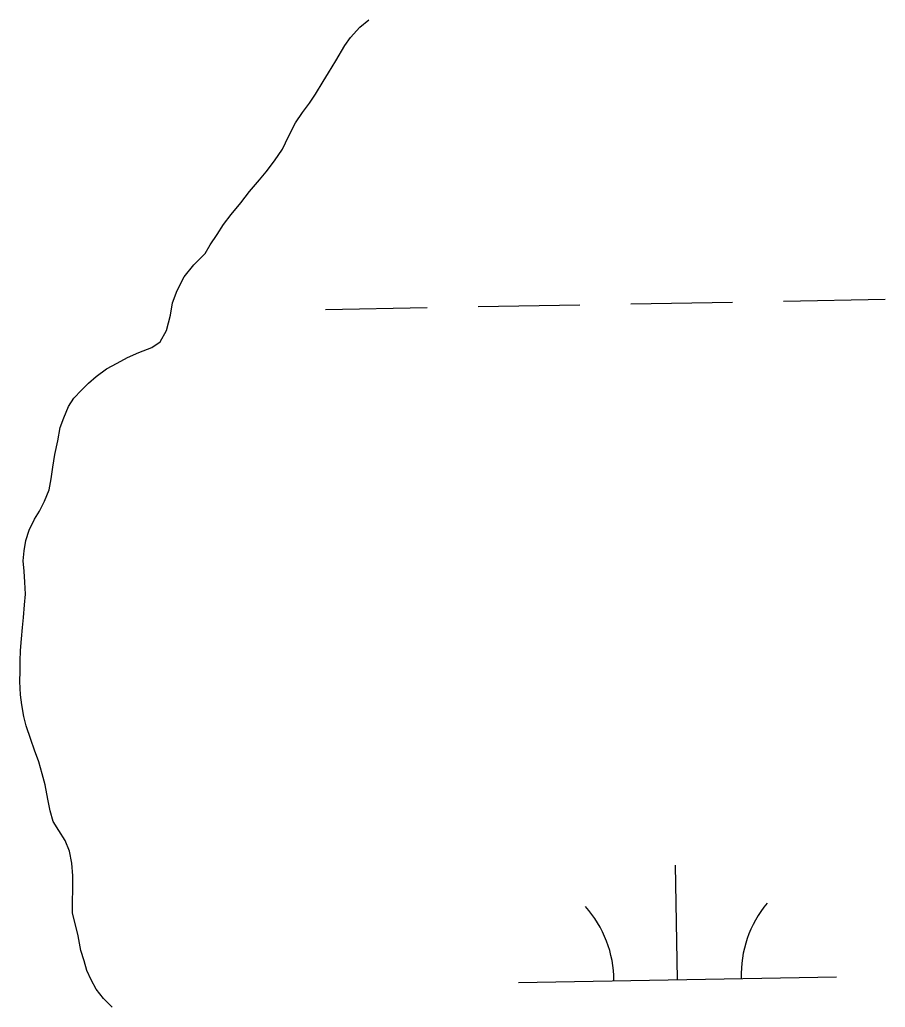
# Model space of a CAD drawing. Extents: x 3925854 to 3964121, y 224593 to 250589.
# Drawn here: x 3932525.7 to 3932797.8, y 230600.4 to 230910.7 of the extents above; entities that cross this region are included whole.
import ezdxf

# ---------------------------------------------------------------- set-up
doc = ezdxf.new("R2010")
doc.units = 0
doc.layers.add('V-WETL-SWMP', color=7, linetype='Continuous')

msp = doc.modelspace()

# ---------------------------------------------------------------- linework, layer by layer
at = {"layer": 'V-WETL-SWMP'}
for p, q in [((3932632.625, 230908.351), (3932635.414, 230910.698)), ((3932629.661, 230905.134), (3932632.625, 230908.351)), ((3932627.917, 230902.612), (3932629.661, 230905.134)), ((3932625.037, 230897.827), (3932627.917, 230902.612)), ((3932622.769, 230893.999), (3932625.037, 230897.827)), ((3932621.111, 230891.303), (3932622.769, 230893.999)), ((3932618.668, 230887.301), (3932621.111, 230891.303)), ((3932616.749, 230884.431), (3932618.668, 230887.301)), ((3932614.569, 230881.561), (3932616.749, 230884.431)), ((3932612.388, 230878.255), (3932614.569, 230881.561)), ((3932610.206, 230873.992), (3932612.388, 230878.255)), ((3932608.285, 230869.99), (3932610.206, 230873.992)), ((3932605.756, 230866.337), (3932608.285, 230869.99)), ((3932603.14, 230862.945), (3932605.756, 230866.337)), ((3932601.047, 230860.336), (3932603.14, 230862.945)), ((3932597.908, 230856.684), (3932601.047, 230860.336)), ((3932595.204, 230853.205), (3932597.908, 230856.684)), ((3932592.152, 230849.465), (3932595.204, 230853.205)), ((3932589.798, 230846.334), (3932592.152, 230849.465)), ((3932587.791, 230843.203), (3932589.798, 230846.334)), ((3932585.61, 230839.985), (3932587.791, 230843.203)), ((3932584.04, 230837.201), (3932585.61, 230839.985)), ((3932580.466, 230833.723), (3932584.04, 230837.201)), ((3932577.413, 230829.897), (3932580.466, 230833.723)), ((3932575.231, 230825.633), (3932577.413, 230829.897)), ((3932573.746, 230821.718), (3932575.231, 230825.633)), ((3932573.045, 230817.888), (3932573.746, 230821.718)), ((3932669.797, 230820.535), (3932701.792, 230821.117)), ((3932717.789, 230821.408), (3932749.784, 230821.989)), ((3932765.782, 230822.28), (3932797.776, 230822.862)), ((3932571.819, 230813.014), (3932573.045, 230817.888)), ((3932621.805, 230819.662), (3932653.8, 230820.244)), ((3932569.899, 230809.447), (3932571.819, 230813.014)), ((3932567.198, 230807.71), (3932569.899, 230809.447)), ((3932559.533, 230804.586), (3932563.104, 230806.148)), ((3932563.104, 230806.148), (3932567.198, 230807.71)), ((3932552.999, 230800.938), (3932556.309, 230802.762)), ((3932556.309, 230802.762), (3932559.533, 230804.586)), ((3932549.774, 230798.592), (3932552.999, 230800.938)), ((3932545.155, 230794.332), (3932547.334, 230796.505)), ((3932547.334, 230796.505), (3932549.774, 230798.592)), ((3932542.714, 230791.723), (3932545.155, 230794.332)), ((3932541.056, 230789.114), (3932542.714, 230791.723)), ((3932539.571, 230785.633), (3932541.056, 230789.114)), ((3932538.436, 230782.588), (3932539.571, 230785.633)), ((3932537.647, 230778.41), (3932538.436, 230782.588)), ((3932536.77, 230774.058), (3932537.647, 230778.41)), ((3932536.156, 230770.054), (3932536.77, 230774.058)), ((3932535.541, 230766.398), (3932536.156, 230770.054)), ((3932534.927, 230763.004), (3932535.541, 230766.398)), ((3932533.53, 230759.349), (3932534.927, 230763.004)), ((3932531.871, 230756.304), (3932533.53, 230759.349)), ((3932530.301, 230753.695), (3932531.871, 230756.304)), ((3932528.642, 230750.302), (3932530.301, 230753.695)), ((3932527.593, 230747.082), (3932528.642, 230750.302)), ((3932527.067, 230743.774), (3932527.593, 230747.082)), ((3932526.801, 230740.64), (3932527.067, 230743.774)), ((3932527.058, 230737.419), (3932526.801, 230740.64)), ((3932527.315, 230733.936), (3932527.058, 230737.419)), ((3932527.484, 230730.192), (3932527.315, 230733.936)), ((3932527.218, 230726.797), (3932527.484, 230730.192)), ((3932526.865, 230722.88), (3932527.218, 230726.797)), ((3932526.6, 230719.659), (3932526.865, 230722.88)), ((3932526.247, 230716.09), (3932526.6, 230719.659)), ((3932525.981, 230712.434), (3932526.247, 230716.09)), ((3932525.802, 230709.126), (3932525.981, 230712.434)), ((3932525.798, 230705.992), (3932525.802, 230709.126)), ((3932525.707, 230702.684), (3932525.798, 230705.992)), ((3932525.962, 230698.505), (3932525.707, 230702.684)), ((3932526.393, 230695.37), (3932525.962, 230698.505)), ((3932526.998, 230691.713), (3932526.393, 230695.37)), ((3932527.691, 230688.752), (3932526.998, 230691.713)), ((3932529.165, 230684.484), (3932527.691, 230688.752)), ((3932530.379, 230681.174), (3932529.165, 230684.484)), ((3932531.68, 230677.429), (3932530.379, 230681.174)), ((3932532.807, 230673.684), (3932531.68, 230677.429)), ((3932533.673, 230670.2), (3932532.807, 230673.684)), ((3932534.538, 230665.759), (3932533.673, 230670.2)), ((3932535.317, 230662.102), (3932534.538, 230665.759)), ((3932536.183, 230658.705), (3932535.317, 230662.102)), ((3932538.007, 230655.917), (3932536.183, 230658.705)), ((3932540.006, 230652.78), (3932538.007, 230655.917)), ((3932541.307, 230649.383), (3932540.006, 230652.78)), ((3932542.086, 230645.639), (3932541.307, 230649.383)), ((3932542.429, 230641.633), (3932542.086, 230645.639)), ((3932732.497, 230609.036), (3932731.842, 230645.03)), ((3932542.424, 230637.89), (3932542.429, 230641.633)), ((3932542.243, 230633.015), (3932542.424, 230637.89)), ((3932542.326, 230629.88), (3932542.243, 230633.015)), ((3932543.192, 230626.223), (3932542.326, 230629.88)), ((3932544.058, 230622.826), (3932543.192, 230626.223)), ((3932544.922, 230618.211), (3932544.058, 230622.826)), ((3932545.963, 230614.901), (3932544.922, 230618.211)), ((3932546.829, 230611.94), (3932545.963, 230614.901)), ((3932548.131, 230608.979), (3932546.829, 230611.94)), ((3932682.505, 230608.127), (3932782.489, 230609.945)), ((3932549.782, 230606.016), (3932548.131, 230608.979)), ((3932552.041, 230603.14), (3932549.782, 230606.016)), ((3932554.737, 230600.351), (3932552.041, 230603.14))]:
    msp.add_line(p, q, dxfattribs=at)
for centre, start, end in [((3932677.254, 230608.506), 0.26988, 41.81354), ((3932787.722, 230610.515), 140.26988, 181.81353)]:
    msp.add_arc(centre, 35.246, start, end, dxfattribs=at)

doc.saveas('drawing.dxf')
